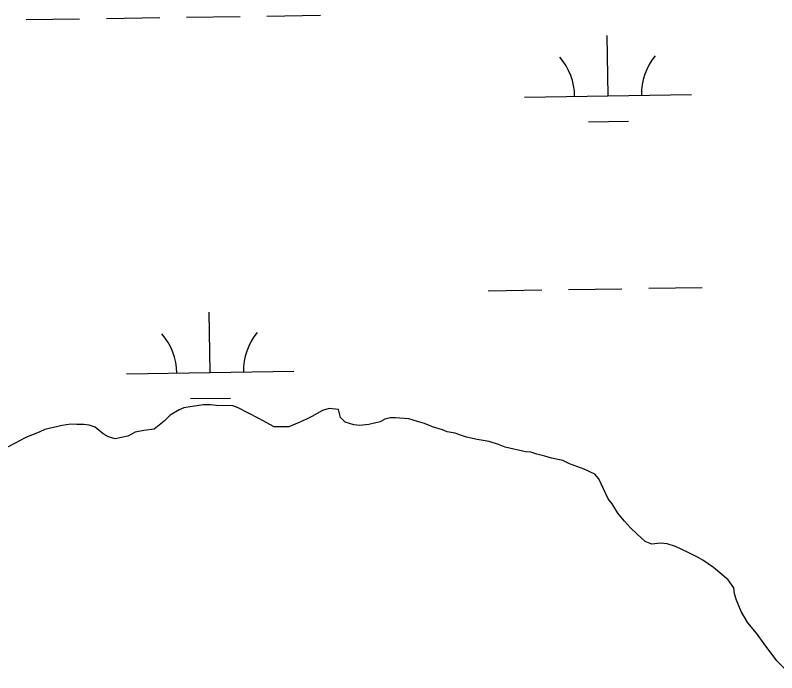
# Model space of a CAD drawing. Extents: x 3807117 to 3845308, y 337856 to 363736.
# Drawn here: x 3841011.9 to 3841467.4, y 353779.5 to 354172.6 of the extents above; entities that cross this region are included whole.
import ezdxf

# ---------------------------------------------------------------- set-up
doc = ezdxf.new("R2010")
doc.units = 0
doc.layers.add('V-TOPO-SHOR', color=7, linetype='Continuous')
doc.layers.add('V-WETL-SWMP', color=7, linetype='Continuous')

msp = doc.modelspace()

# ---------------------------------------------------------------- linework, layer by layer
at = {"layer": 'V-TOPO-SHOR'}
for p, q in [((3841110.07, 353936.75), (3841104.55, 353933.53)), ((3841112.84, 353937.96), (3841110.07, 353936.75)), ((3841124.32, 353939.65), (3841112.84, 353937.96)), ((3841128.68, 353939.69), (3841124.32, 353939.65)), ((3841132.25, 353939.33), (3841128.68, 353939.69)), ((3841142.16, 353939.02), (3841132.25, 353939.33)), ((3841145.35, 353937.86), (3841142.16, 353939.02)), ((3841157.69, 353931.63), (3841145.35, 353937.86)), ((3841195.7, 353936.34), (3841189.39, 353932.71)), ((3841199.66, 353937.56), (3841195.7, 353936.34)), ((3841205.21, 353936.82), (3841199.66, 353937.56)), ((3841206.45, 353932.07), (3841205.21, 353936.82)), ((3841104.55, 353933.53), (3841101.02, 353929.93)), ((3841166.85, 353926.56), (3841157.69, 353931.63)), ((3841189.39, 353932.71), (3841186.24, 353931.1)), ((3841209.25, 353929.32), (3841206.45, 353932.07)), ((3841236.18, 353931.95), (3841233.02, 353931.13)), ((3841239.35, 353931.98), (3841236.18, 353931.95)), ((3841247.29, 353931.26), (3841239.35, 353931.98)), ((3841039.99, 353927.39), (3841029.71, 353924.92)), ((3841045.14, 353928.23), (3841039.99, 353927.39)), ((3841048.71, 353927.87), (3841045.14, 353928.23)), ((3841053.07, 353927.91), (3841048.71, 353927.87)), ((3841056.24, 353927.54), (3841053.07, 353927.91)), ((3841059.82, 353926.38), (3841056.24, 353927.54)), ((3841101.02, 353929.93), (3841095.12, 353925.12)), ((3841180.71, 353928.67), (3841175.58, 353926.64)), ((3841186.24, 353931.1), (3841180.71, 353928.67)), ((3841214.41, 353927.79), (3841209.25, 353929.32)), ((3841217.99, 353927.42), (3841214.41, 353927.79)), ((3841223.53, 353927.87), (3841217.99, 353927.42)), ((3841230.26, 353929.52), (3841223.53, 353927.87)), ((3841233.02, 353931.13), (3841230.26, 353929.52)), ((3841252.45, 353929.72), (3841247.29, 353931.26)), ((3841256.82, 353928.57), (3841252.45, 353929.72)), ((3841261.6, 353926.63), (3841256.82, 353928.57)), ((3841026.16, 353923.3), (3841020.62, 353921.27)), ((3841029.71, 353924.92), (3841026.16, 353923.3)), ((3841064.62, 353922.46), (3841059.82, 353926.38)), ((3841067.8, 353920.51), (3841064.62, 353922.46)), ((3841083.63, 353923.43), (3841079.3, 353921.01)), ((3841088.78, 353924.27), (3841083.63, 353923.43)), ((3841095.12, 353925.12), (3841088.78, 353924.27)), ((3841175.58, 353926.64), (3841166.85, 353926.56)), ((3841267.56, 353924.7), (3841261.6, 353926.63)), ((3841270.35, 353923.54), (3841267.56, 353924.7)), ((3841275.11, 353922.79), (3841270.35, 353923.54)), ((3841278.29, 353921.63), (3841275.11, 353922.79)), ((3841017.86, 353920.05), (3841011.94, 353916.83)), ((3841020.62, 353921.27), (3841017.86, 353920.05)), ((3841071.78, 353919.35), (3841067.8, 353920.51)), ((3841079.3, 353921.01), (3841071.78, 353919.35)), ((3841281.87, 353920.47), (3841278.29, 353921.63)), ((3841288.23, 353918.94), (3841281.87, 353920.47)), ((3841295.37, 353917.82), (3841288.23, 353918.94)), ((3841300.94, 353915.89), (3841295.37, 353917.82)), ((3841011.94, 353916.83), (3841002.47, 353911.99)), ((3841304.92, 353914.34), (3841300.94, 353915.89)), ((3841317.23, 353911.67), (3841304.92, 353914.34)), ((3841320.41, 353911.31), (3841317.23, 353911.67)), ((3841323.99, 353910.15), (3841320.41, 353911.31)), ((3841328.75, 353909), (3841323.99, 353910.15)), ((3841332.73, 353907.85), (3841328.75, 353909)), ((3841339.48, 353906.33), (3841332.73, 353907.85)), ((3841343.46, 353904.38), (3841339.48, 353906.33)), ((3841352.21, 353901.29), (3841343.46, 353904.38)), ((3841358.58, 353898.17), (3841352.21, 353901.29)), ((3841360.99, 353895.42), (3841358.58, 353898.17)), ((3841366.64, 353883.58), (3841360.99, 353895.42)), ((3841369.05, 353880.43), (3841366.64, 353883.58)), ((3841372.27, 353874.91), (3841369.05, 353880.43)), ((3841376.28, 353870.19), (3841372.27, 353874.91)), ((3841379.88, 353866.26), (3841376.28, 353870.19)), ((3841383.88, 353862.33), (3841379.88, 353866.26)), ((3841388.68, 353858.01), (3841383.88, 353862.33)), ((3841392.66, 353856.46), (3841388.68, 353858.01)), ((3841397.81, 353856.91), (3841392.66, 353856.46)), ((3841401.78, 353856.55), (3841397.81, 353856.91)), ((3841406.94, 353855.01), (3841401.78, 353856.55)), ((3841414.51, 353851.51), (3841406.94, 353855.01)), ((3841420.48, 353848.39), (3841414.51, 353851.51)), ((3841423.27, 353846.83), (3841420.48, 353848.39)), ((3841429.65, 353842.53), (3841423.27, 353846.83)), ((3841438.44, 353835.08), (3841429.65, 353842.53)), ((3841441.66, 353830.35), (3841438.44, 353835.08)), ((3841442.08, 353826.78), (3841441.66, 353830.35)), ((3841443.31, 353822.83), (3841442.08, 353826.78)), ((3841446.14, 353816.12), (3841443.31, 353822.83)), ((3841450.17, 353809.42), (3841446.14, 353816.12)), ((3841455.38, 353803.12), (3841450.17, 353809.42)), ((3841459.8, 353796.82), (3841455.38, 353803.12)), ((3841467.42, 353786.58), (3841459.8, 353796.82)), ((3841474.62, 353779.51), (3841467.42, 353786.58))]:
    msp.add_line(p, q, dxfattribs=at)
at = {"layer": 'V-WETL-SWMP'}
for p, q in [((3841018.48, 354170.01), (3841050.48, 354170.49)), ((3841066.47, 354170.73), (3841098.47, 354171.21)), ((3841114.47, 354171.45), (3841146.46, 354171.93)), ((3841162.46, 354172.17), (3841194.46, 354172.65)), ((3841366.52, 354124.48), (3841365.98, 354160.47)), ((3841316.52, 354123.73), (3841416.51, 354125.23)), ((3841354.75, 354108.87), (3841378.75, 354109.23)), ((3841342.84, 354008.68), (3841374.84, 354009.16)), ((3841390.83, 354009.4), (3841422.83, 354009.88)), ((3841294.85, 354007.96), (3841326.84, 354008.44)), ((3841128.5, 353959.03), (3841127.96, 353995.03)), ((3841078.5, 353958.28), (3841178.49, 353959.78)), ((3841116.73, 353943.42), (3841140.73, 353943.78)), ((3841110.07, 353936.75), (3841104.55, 353933.53)), ((3841112.84, 353937.96), (3841110.07, 353936.75)), ((3841124.32, 353939.65), (3841112.84, 353937.96)), ((3841128.68, 353939.69), (3841124.32, 353939.65)), ((3841132.25, 353939.33), (3841128.68, 353939.69)), ((3841142.16, 353939.02), (3841132.25, 353939.33)), ((3841145.35, 353937.86), (3841142.16, 353939.02)), ((3841157.69, 353931.63), (3841145.35, 353937.86)), ((3841195.7, 353936.34), (3841189.39, 353932.71)), ((3841199.66, 353937.56), (3841195.7, 353936.34)), ((3841205.21, 353936.82), (3841199.66, 353937.56)), ((3841206.45, 353932.07), (3841205.21, 353936.82)), ((3841104.55, 353933.53), (3841101.02, 353929.93)), ((3841166.85, 353926.56), (3841157.69, 353931.63)), ((3841189.39, 353932.71), (3841186.24, 353931.1)), ((3841209.25, 353929.32), (3841206.45, 353932.07)), ((3841236.18, 353931.95), (3841233.02, 353931.13)), ((3841239.35, 353931.98), (3841236.18, 353931.95)), ((3841247.29, 353931.26), (3841239.35, 353931.98)), ((3841039.99, 353927.39), (3841029.71, 353924.92)), ((3841045.14, 353928.23), (3841039.99, 353927.39)), ((3841048.71, 353927.87), (3841045.14, 353928.23)), ((3841053.07, 353927.91), (3841048.71, 353927.87)), ((3841056.24, 353927.54), (3841053.07, 353927.91)), ((3841059.82, 353926.38), (3841056.24, 353927.54)), ((3841101.02, 353929.93), (3841095.12, 353925.12)), ((3841180.71, 353928.67), (3841175.58, 353926.64)), ((3841186.24, 353931.1), (3841180.71, 353928.67)), ((3841214.41, 353927.79), (3841209.25, 353929.32)), ((3841217.99, 353927.42), (3841214.41, 353927.79)), ((3841223.53, 353927.87), (3841217.99, 353927.42)), ((3841230.26, 353929.52), (3841223.53, 353927.87)), ((3841233.02, 353931.13), (3841230.26, 353929.52)), ((3841252.45, 353929.72), (3841247.29, 353931.26)), ((3841256.82, 353928.57), (3841252.45, 353929.72)), ((3841261.6, 353926.63), (3841256.82, 353928.57)), ((3841026.16, 353923.3), (3841020.62, 353921.27)), ((3841029.71, 353924.92), (3841026.16, 353923.3)), ((3841064.62, 353922.46), (3841059.82, 353926.38)), ((3841067.8, 353920.51), (3841064.62, 353922.46)), ((3841083.63, 353923.43), (3841079.3, 353921.01)), ((3841088.78, 353924.27), (3841083.63, 353923.43)), ((3841095.12, 353925.12), (3841088.78, 353924.27)), ((3841175.58, 353926.64), (3841166.85, 353926.56)), ((3841267.56, 353924.7), (3841261.6, 353926.63)), ((3841270.35, 353923.54), (3841267.56, 353924.7)), ((3841275.11, 353922.79), (3841270.35, 353923.54)), ((3841278.29, 353921.63), (3841275.11, 353922.79)), ((3841017.86, 353920.05), (3841011.94, 353916.83)), ((3841020.62, 353921.27), (3841017.86, 353920.05)), ((3841071.78, 353919.35), (3841067.8, 353920.51)), ((3841079.3, 353921.01), (3841071.78, 353919.35)), ((3841281.87, 353920.47), (3841278.29, 353921.63)), ((3841288.23, 353918.94), (3841281.87, 353920.47)), ((3841295.37, 353917.82), (3841288.23, 353918.94)), ((3841300.94, 353915.89), (3841295.37, 353917.82)), ((3841011.94, 353916.83), (3841002.47, 353911.99)), ((3841304.92, 353914.34), (3841300.94, 353915.89)), ((3841317.23, 353911.67), (3841304.92, 353914.34)), ((3841320.41, 353911.31), (3841317.23, 353911.67)), ((3841323.99, 353910.15), (3841320.41, 353911.31)), ((3841328.75, 353909), (3841323.99, 353910.15)), ((3841332.73, 353907.85), (3841328.75, 353909)), ((3841339.48, 353906.33), (3841332.73, 353907.85)), ((3841343.46, 353904.38), (3841339.48, 353906.33)), ((3841352.21, 353901.29), (3841343.46, 353904.38)), ((3841358.58, 353898.17), (3841352.21, 353901.29)), ((3841360.99, 353895.42), (3841358.58, 353898.17)), ((3841366.64, 353883.58), (3841360.99, 353895.42)), ((3841369.05, 353880.43), (3841366.64, 353883.58)), ((3841372.27, 353874.91), (3841369.05, 353880.43)), ((3841376.28, 353870.19), (3841372.27, 353874.91)), ((3841379.88, 353866.26), (3841376.28, 353870.19)), ((3841383.88, 353862.33), (3841379.88, 353866.26)), ((3841388.68, 353858.01), (3841383.88, 353862.33)), ((3841392.66, 353856.46), (3841388.68, 353858.01)), ((3841397.81, 353856.91), (3841392.66, 353856.46)), ((3841401.78, 353856.55), (3841397.81, 353856.91)), ((3841406.94, 353855.01), (3841401.78, 353856.55)), ((3841414.51, 353851.51), (3841406.94, 353855.01)), ((3841420.48, 353848.39), (3841414.51, 353851.51)), ((3841423.27, 353846.83), (3841420.48, 353848.39)), ((3841429.65, 353842.53), (3841423.27, 353846.83)), ((3841438.44, 353835.08), (3841429.65, 353842.53)), ((3841441.66, 353830.35), (3841438.44, 353835.08)), ((3841442.08, 353826.78), (3841441.66, 353830.35)), ((3841443.31, 353822.83), (3841442.08, 353826.78)), ((3841446.14, 353816.12), (3841443.31, 353822.83)), ((3841450.17, 353809.42), (3841446.14, 353816.12)), ((3841455.38, 353803.12), (3841450.17, 353809.42)), ((3841459.8, 353796.82), (3841455.38, 353803.12)), ((3841467.42, 353786.58), (3841459.8, 353796.82)), ((3841474.62, 353779.51), (3841467.42, 353786.58))]:
    msp.add_line(p, q, dxfattribs=at)
for centre, start, end in [((3841311.27, 354124.12), 0.0865, 41.6302), ((3841421.75, 354125.78), 140.0865, 181.6302), ((3841073.25, 353958.68), 0.0865, 41.6302), ((3841183.73, 353960.33), 140.0865, 181.6302)]:
    msp.add_arc(centre, 35.25, start, end, dxfattribs=at)

doc.saveas('drawing.dxf')
